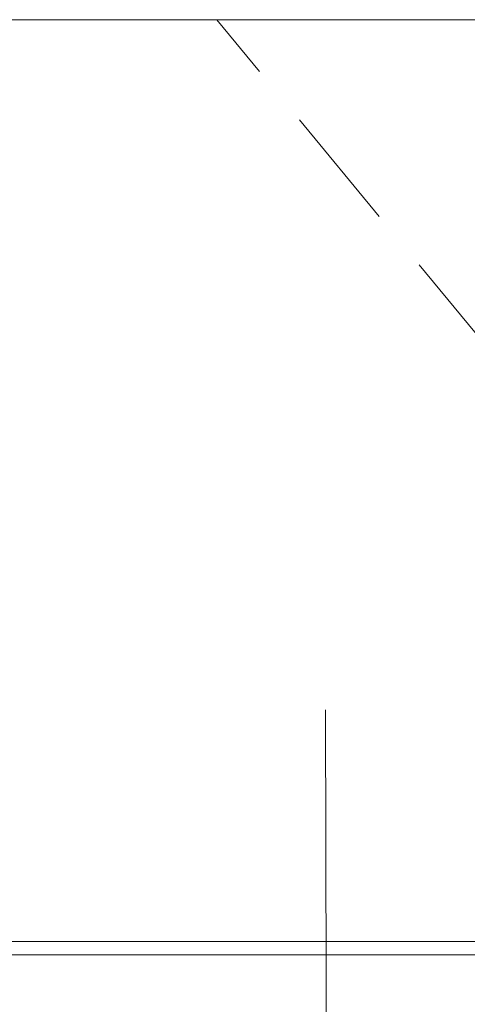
# Model space of a CAD drawing. Header units: millimetres. Extents: x 23192 to 177760, y -399809 to -79279.
# Tile 736 of 822: x 79661 to 79729, y -195191 to -195041. Entities that reach past the tile are written whole.
import ezdxf

# ---------------------------------------------------------------- set-up
doc = ezdxf.new("R2010")
doc.units = ezdxf.units.MM
doc.linetypes.add('HIDDEN', pattern=[9.525, 6.35, -3.175])
for name, color, linetype, lineweight in [('!! 0_ Istn-widok', 1, 'Continuous', 15), ('!! 0_ Opis', 8, 'Continuous', 13), ('!! 2 ZABUDOWA GK-MDF', 54, 'Continuous', 13)]:
    doc.layers.add(name, color=color, linetype=linetype, lineweight=lineweight)

msp = doc.modelspace()

# ---------------------------------------------------------------- linework, layer by layer
at = {"layer": '!! 0_ Istn-widok', "linetype": 'HIDDEN', "ltscale": 3}
msp.add_lwpolyline([(79806.5263, -195181.11304), (79690.91747, -195040.96304)], dxfattribs=at)
at = {"layer": '!! 0_ Opis'}
msp.add_lwpolyline([(79707.82086, -195310.90085), (79707.41081, -195145.8683)], dxfattribs=at)
at = {"layer": '!! 2 ZABUDOWA GK-MDF'}
for points in [[(79913.6837, -195040.96304), (79597.60381, -195040.96304)], [(79913.6837, -195181.11304), (79598.10381, -195181.11304)], [(79913.6837, -195183.11304), (79598.10381, -195183.11304)]]:
    msp.add_lwpolyline(points, dxfattribs=at)

doc.saveas('drawing.dxf')
